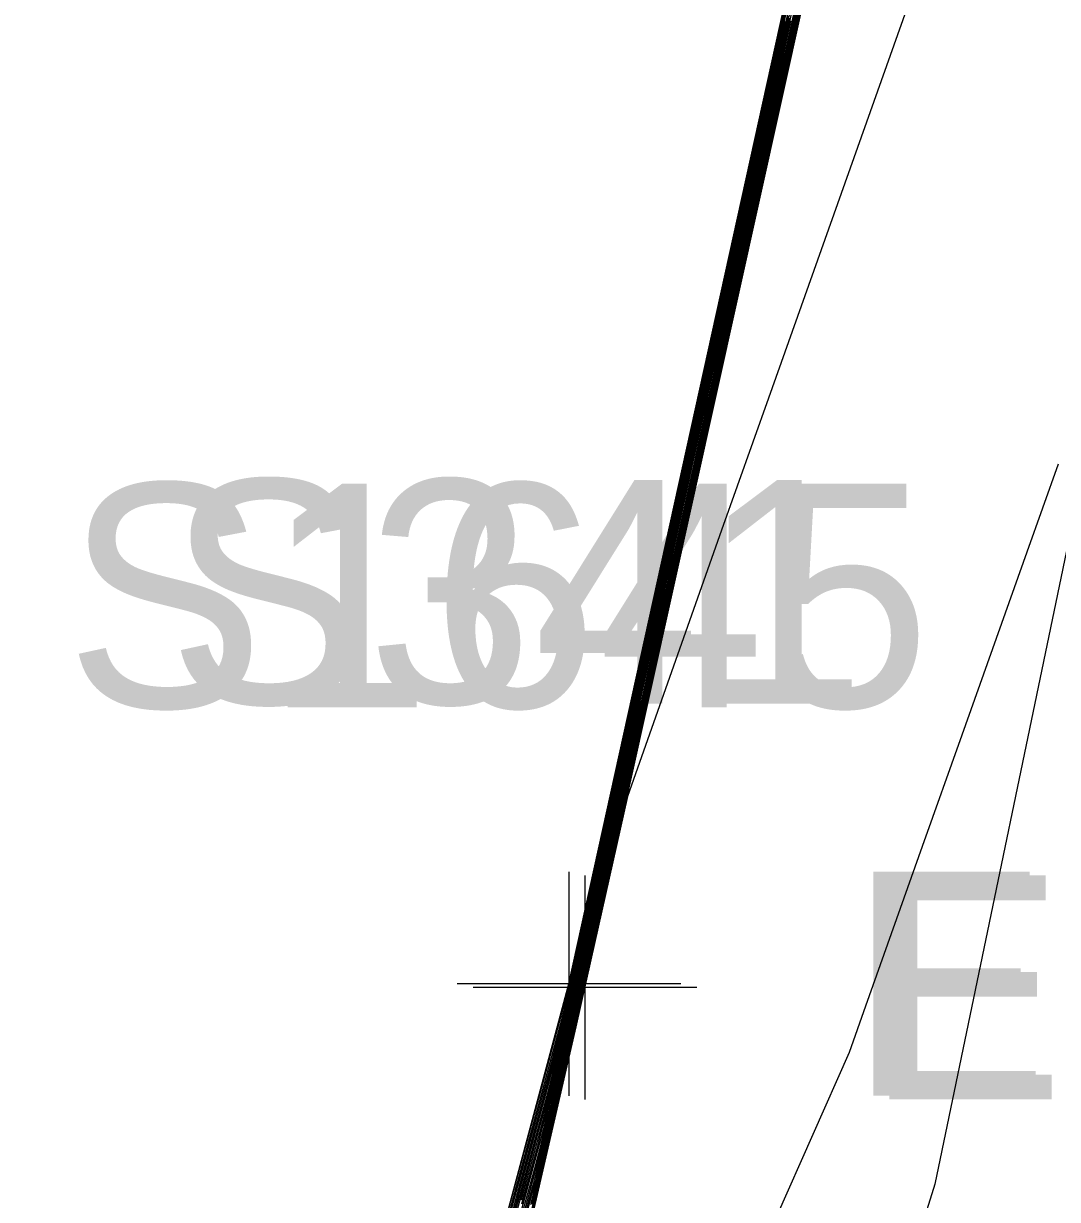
# Model space of a CAD drawing. Extents: x 1724534 to 1727318, y 657156 to 660047.
# Drawn here: x 1725572.57 to 1725591.05, y 659637.71 to 659658.72 of the extents above; entities that cross this region are included whole.
import ezdxf

# ---------------------------------------------------------------- set-up
doc = ezdxf.new("R2010")
doc.units = 0
for name, color, linetype in [('SURVEY - CONTOURS - Index with Text', 7, 'Continuous'), ('SURVEY - CONTOURS - Intermediate with optional Text', 7, 'Continuous'), ('SURVEY - DTM - Breaklines', 7, 'Continuous'), ('SURVEY - DTM - Breaklines - Points - Elevations', 7, 'Continuous'), ('SURVEY - DTM - Breaklines - Points - Locators', 7, 'Continuous'), ('SURVEY - DTM - Breaklines - Points - Numbers', 7, 'Continuous'), ('SURVEY - NON-TRANSPORTATION - Features', 7, 'Continuous'), ('SURVEY - NON-TRANSPORTATION - Features - Points - Elevations', 7, 'Continuous'), ('SURVEY - NON-TRANSPORTATION - Features - Points - Locators', 7, 'Continuous'), ('SURVEY - NON-TRANSPORTATION - Features - Points - Numbers', 7, 'Continuous'), ('SURVEY - UTILITIES - Fiber Optic Cable (Underground) with Text', 7, 'Continuous')]:
    doc.layers.add(name, color=color, linetype=linetype)

msp = doc.modelspace()

# ---------------------------------------------------------------- linework, layer by layer
at = {"layer": 'SURVEY - CONTOURS - Index with Text'}
for points in [[(1725580.952, 659636.477), (1725582.269, 659641.32), (1725582.298, 659641.43), (1725582.45, 659642.11), (1725587.77, 659666.17)], [(1725587.908, 659666.01), (1725585.853, 659656.743), (1725583.629, 659646.71), (1725583.425, 659645.789), (1725582.918, 659643.498), (1725582.482, 659641.546), (1725582.3, 659640.748), (1725582.059, 659639.704), (1725581.969, 659639.323), (1725581.881, 659638.964), (1725581.795, 659638.626), (1725581.711, 659638.309), (1725581.489, 659637.494)], [(1725586.735, 659660.334), (1725586.015, 659657.096), (1725585.814, 659656.188), (1725584.666, 659651.016), (1725584.447, 659650.033), (1725583.588, 659646.162), (1725582.694, 659642.136), (1725582.425, 659640.947), (1725581.819, 659638.325), (1725581.654, 659637.632)], [(1725581.334, 659637.399), (1725581.457, 659637.854), (1725581.814, 659639.164), (1725581.937, 659639.62), (1725582.038, 659640.006), (1725582.119, 659640.322), (1725582.178, 659640.567), (1725582.308, 659641.128), (1725582.357, 659641.34), (1725582.406, 659641.557), (1725582.455, 659641.777), (1725582.506, 659642.002), (1725582.64, 659642.605), (1725582.698, 659642.866), (1725582.771, 659643.197), (1725582.86, 659643.598), (1725582.964, 659644.068), (1725583.261, 659645.415), (1725583.373, 659645.919), (1725583.483, 659646.419), (1725583.593, 659646.916), (1725583.702, 659647.409), (1725583.992, 659648.72), (1725584.093, 659649.18), (1725584.181, 659649.577), (1725584.255, 659649.912), (1725584.316, 659650.183), (1725584.458, 659650.823), (1725584.518, 659651.093), (1725584.591, 659651.425), (1725584.678, 659651.817), (1725584.778, 659652.27), (1725585.063, 659653.56), (1725585.164, 659654.014), (1725585.251, 659654.409), (1725585.326, 659654.746), (1725585.387, 659655.023), (1725585.534, 659655.684), (1725585.595, 659655.96), (1725585.669, 659656.294), (1725585.756, 659656.684), (1725585.855, 659657.132), (1725586.135, 659658.401), (1725586.234, 659658.849)]]:
    msp.add_lwpolyline(points, dxfattribs=at)
at = {"layer": 'SURVEY - CONTOURS - Intermediate with optional Text'}
for points in [[(1725583.125, 659645.239), (1725587.761, 659666.212)], [(1725587.922, 659665.996), (1725584.773, 659651.8), (1725583.694, 659646.934), (1725583.577, 659646.402), (1725582.7, 659642.448), (1725582.397, 659641.104), (1725582.035, 659639.532), (1725581.939, 659639.124), (1725581.85, 659638.755), (1725581.767, 659638.427), (1725581.691, 659638.138), (1725581.496, 659637.422)], [(1725587.998, 659666.1), (1725585.808, 659656.238), (1725585.181, 659653.415), (1725584.856, 659651.951), (1725583.824, 659647.302), (1725583.69, 659646.697), (1725583.59, 659646.241), (1725582.67, 659642.1), (1725582.418, 659640.986), (1725581.849, 659638.525), (1725581.756, 659638.13), (1725581.682, 659637.831), (1725581.629, 659637.626)], [(1725579.259, 659630.16), (1725579.773, 659632.028), (1725579.807, 659632.157), (1725580.931, 659636.268), (1725581.038, 659636.668), (1725581.064, 659636.78), (1725581.278, 659637.578), (1725582.164, 659640.839), (1725582.274, 659641.257), (1725582.376, 659641.704), (1725587.709, 659665.819)], [(1725581.217, 659637.054), (1725581.451, 659637.926), (1725581.965, 659639.819), (1725582.07, 659640.214), (1725582.149, 659640.521), (1725582.202, 659640.74), (1725582.432, 659641.741), (1725582.908, 659643.89), (1725583.703, 659647.488), (1725587.766, 659665.837)], [(1725587.937, 659665.983), (1725584.959, 659652.565), (1725583.693, 659646.855), (1725583.029, 659643.855), (1725582.622, 659642.028), (1725582.404, 659641.065), (1725582.011, 659639.359), (1725581.909, 659638.924), (1725581.819, 659638.547), (1725581.739, 659638.228), (1725581.67, 659637.967), (1725581.502, 659637.349)], [(1725587.949, 659665.958), (1725585.852, 659656.511), (1725583.65, 659646.587), (1725583.608, 659646.397), (1725583.285, 659644.937), (1725582.765, 659642.597), (1725582.646, 659642.064), (1725582.528, 659641.54), (1725582.295, 659640.52), (1725581.879, 659638.724), (1725581.787, 659638.339), (1725581.711, 659638.029), (1725581.65, 659637.797), (1725581.509, 659637.277)], [(1725590.586, 659665.284), (1725585.882, 659652.029), (1725585.045, 659649.668), (1725583.36, 659644.915), (1725582.71, 659641.994), (1725582.439, 659640.801), (1725581.867, 659638.323), (1725581.729, 659637.726), (1725581.63, 659637.297)], [(1725577.566, 659623.842), (1725578.475, 659627.118), (1725578.497, 659627.2), (1725578.511, 659627.262), (1725578.888, 659628.634), (1725579.656, 659631.423), (1725579.766, 659631.835), (1725579.798, 659631.977), (1725579.904, 659632.374), (1725580.907, 659636.046), (1725580.984, 659636.335), (1725581.022, 659636.486), (1725581.072, 659636.703), (1725581.109, 659636.849), (1725581.292, 659637.533), (1725582.021, 659640.216), (1725582.209, 659640.92), (1725582.25, 659641.085), (1725582.408, 659641.778), (1725586.655, 659660.976)], [(1725586.902, 659661.012), (1725585.92, 659656.591), (1725584.769, 659651.408), (1725584.673, 659650.975), (1725582.718, 659642.171), (1725582.431, 659640.907), (1725581.789, 659638.125), (1725581.626, 659637.433)], [(1725586.609, 659659.616), (1725585.891, 659656.385), (1725585.664, 659655.361), (1725584.681, 659650.934), (1725584.445, 659649.875), (1725582.742, 659642.207), (1725582.438, 659640.868), (1725581.662, 659637.505)], [(1725581.349, 659637.355), (1725581.464, 659637.782), (1725581.793, 659638.993), (1725581.908, 659639.421), (1725582.007, 659639.797), (1725582.089, 659640.122), (1725582.154, 659640.394), (1725582.306, 659641.052), (1725582.363, 659641.301), (1725582.421, 659641.555), (1725582.479, 659641.813), (1725582.538, 659642.076), (1725582.695, 659642.784), (1725582.76, 659643.074), (1725582.835, 659643.415), (1725582.922, 659643.806), (1725583.019, 659644.247), (1725583.294, 659645.49), (1725583.397, 659645.955), (1725583.499, 659646.416), (1725583.6, 659646.875), (1725583.701, 659647.33), (1725583.968, 659648.54), (1725584.063, 659648.971), (1725584.149, 659649.359), (1725584.225, 659649.703), (1725584.292, 659650.003), (1725584.457, 659650.744), (1725584.523, 659651.043), (1725584.599, 659651.384), (1725584.683, 659651.767), (1725584.777, 659652.192), (1725585.04, 659653.381), (1725585.134, 659653.807), (1725585.22, 659654.193), (1725585.296, 659654.539), (1725585.364, 659654.844), (1725585.533, 659655.606), (1725585.601, 659655.91), (1725585.677, 659656.253), (1725585.761, 659656.635), (1725585.854, 659657.054), (1725586.113, 659658.223), (1725586.206, 659658.644), (1725586.291, 659659.028)], [(1725581.476, 659637.638), (1725581.752, 659638.651), (1725581.852, 659639.024), (1725581.944, 659639.381), (1725582.029, 659639.723), (1725582.106, 659640.049), (1725582.303, 659640.9), (1725582.377, 659641.222), (1725582.452, 659641.55), (1725582.527, 659641.885), (1725582.603, 659642.225), (1725582.806, 659643.141), (1725582.884, 659643.49), (1725583.131, 659644.604), (1725583.359, 659645.639), (1725583.53, 659646.411), (1725583.614, 659646.792), (1725583.698, 659647.172), (1725583.921, 659648.179), (1725584.004, 659648.554), (1725584.085, 659648.923), (1725584.166, 659649.286), (1725584.245, 659649.643), (1725584.455, 659650.586), (1725584.534, 659650.942), (1725584.613, 659651.302), (1725584.994, 659653.024), (1725585.076, 659653.393), (1725585.238, 659654.125), (1725585.319, 659654.487), (1725585.532, 659655.449), (1725585.613, 659655.811), (1725585.693, 659656.173), (1725585.773, 659656.535), (1725585.854, 659656.899), (1725586.068, 659657.869), (1725586.149, 659658.233), (1725586.229, 659658.598), (1725586.311, 659658.965)], [(1725581.306, 659637.488), (1725581.444, 659637.998), (1725581.855, 659639.506), (1725581.993, 659640.018), (1725582.101, 659640.423), (1725582.179, 659640.721), (1725582.226, 659640.912), (1725582.311, 659641.28), (1725582.343, 659641.419), (1725582.375, 659641.561), (1725582.408, 659641.705), (1725582.441, 659641.853), (1725582.529, 659642.248), (1725582.573, 659642.451), (1725582.642, 659642.762), (1725582.735, 659643.182), (1725582.852, 659643.711), (1725583.196, 659645.266), (1725583.324, 659645.847), (1725583.452, 659646.424), (1725583.579, 659646.998), (1725583.704, 659647.567), (1725584.039, 659649.08), (1725584.153, 659649.598), (1725584.245, 659650.014), (1725584.315, 659650.329), (1725584.363, 659650.543), (1725584.46, 659650.981), (1725584.507, 659651.194), (1725584.576, 659651.506), (1725584.667, 659651.917), (1725584.78, 659652.427), (1725585.109, 659653.917), (1725585.222, 659654.428), (1725585.314, 659654.842), (1725585.384, 659655.16), (1725585.433, 659655.38), (1725585.535, 659655.841), (1725585.584, 659656.06), (1725585.654, 659656.375), (1725585.744, 659656.783), (1725585.855, 659657.287), (1725586.18, 659658.755)], [(1725581.47, 659637.71), (1725581.773, 659638.822), (1725581.88, 659639.222), (1725581.976, 659639.589), (1725582.059, 659639.922), (1725582.13, 659640.222), (1725582.305, 659640.976), (1725582.37, 659641.262), (1725582.436, 659641.552), (1725582.503, 659641.849), (1725582.57, 659642.15), (1725582.751, 659642.962), (1725582.822, 659643.282), (1725582.899, 659643.632), (1725582.984, 659644.014), (1725583.075, 659644.425), (1725583.327, 659645.565), (1725583.421, 659645.99), (1725583.514, 659646.413), (1725583.607, 659646.833), (1725583.699, 659647.251), (1725583.944, 659648.359), (1725584.034, 659648.763), (1725584.117, 659649.141), (1725584.196, 659649.494), (1725584.269, 659649.823), (1725584.456, 659650.665), (1725584.528, 659650.992), (1725584.606, 659651.343), (1725584.689, 659651.717), (1725584.777, 659652.113), (1725585.017, 659653.202), (1725585.105, 659653.6), (1725585.189, 659653.977), (1725585.267, 659654.332), (1725585.341, 659654.666), (1725585.533, 659655.528), (1725585.607, 659655.861), (1725585.685, 659656.213), (1725585.767, 659656.585), (1725585.854, 659656.976), (1725586.09, 659658.046), (1725586.177, 659658.438), (1725586.26, 659658.813)], [(1725581.483, 659637.566), (1725581.732, 659638.48), (1725581.824, 659638.825), (1725581.913, 659639.172), (1725581.999, 659639.523), (1725582.083, 659639.877), (1725582.301, 659640.824), (1725582.384, 659641.183), (1725582.467, 659641.548), (1725582.551, 659641.92), (1725582.635, 659642.299), (1725582.862, 659643.319), (1725582.946, 659643.697), (1725583.186, 659644.782), (1725583.392, 659645.714), (1725583.545, 659646.408), (1725583.621, 659646.751), (1725583.697, 659647.092), (1725583.897, 659647.999), (1725583.974, 659648.345), (1725584.053, 659648.705), (1725584.136, 659649.077), (1725584.221, 659649.462), (1725584.454, 659650.507), (1725584.539, 659650.891), (1725584.621, 659651.261), (1725584.971, 659652.845), (1725585.047, 659653.186), (1725585.209, 659653.918), (1725585.296, 659654.308), (1725585.532, 659655.371), (1725585.618, 659655.761), (1725585.701, 659656.132), (1725585.779, 659656.486), (1725585.853, 659656.821), (1725586.046, 659657.691), (1725586.12, 659658.028), (1725586.199, 659658.384), (1725586.282, 659658.759)], [(1725591.056, 659650.847), (1725590.496, 659649.277), (1725589.336, 659646.009), (1725588.629, 659644.021), (1725587.618, 659641.17), (1725587.322, 659640.343), (1725586.025, 659637.409)]]:
    msp.add_lwpolyline(points, dxfattribs=at)
at = {"layer": 'SURVEY - DTM - Breaklines'}
msp.add_lwpolyline([(1725548.52, 659521.481), (1725556.845, 659545.065), (1725562.116, 659569.482), (1725564.828, 659594.513), (1725575.937, 659617.765), (1725582.317, 659641.569), (1725587.744, 659666.22), (1725593.428, 659690.724), (1725599.084, 659714.698), (1725604.574, 659739.361), (1725605.919, 659744.429), (1725611.764, 659762.844), (1725613.112, 659786.858), (1725615.798, 659788.854), (1725620.104, 659809.038)], dxfattribs=at)
at = {"layer": 'SURVEY - DTM - Breaklines - Points - Locators'}
for p, q in [((1725582.317, 659643.569), (1725582.317, 659639.569)), ((1725584.317, 659641.569), (1725580.317, 659641.569))]:
    msp.add_line(p, q, dxfattribs=at)
at = {"layer": 'SURVEY - NON-TRANSPORTATION - Features'}
msp.add_lwpolyline([(1725569.664, 659593.303), (1725577.056, 659617.422), (1725582.603, 659641.503), (1725588.069, 659666.147), (1725593.908, 659690.609), (1725599.872, 659714.501), (1725606.018, 659738.998), (1725607.394, 659744.026), (1725612.585, 659762.615), (1725617.711, 659786.227), (1725616.679, 659788.487), (1725620.281, 659809.007)], dxfattribs=at)
at = {"layer": 'SURVEY - NON-TRANSPORTATION - Features - Points - Locators'}
for p, q in [((1725582.603, 659643.503), (1725582.603, 659639.503)), ((1725584.603, 659641.503), (1725580.603, 659641.503))]:
    msp.add_line(p, q, dxfattribs=at)
at = {"layer": 'SURVEY - UTILITIES - Fiber Optic Cable (Underground) with Text'}
msp.add_lwpolyline([(1725620.739, 659775.717), (1725611.515, 659729.876), (1725595.678, 659670.817), (1725588.852, 659637.987), (1725579.945, 659608.985), (1725572.052, 659574.699), (1725561.954, 659530.586), (1725538.949, 659448.715), (1725526.808, 659392.271), (1725505.744, 659313.434), (1725493.556, 659248.407)], dxfattribs=at)

# ---------------------------------------------------------------- texts
at = {"layer": 'SURVEY - DTM - Breaklines - Points - Elevations'}
msp.add_text('EL-565.81', height=4, dxfattribs=at).set_placement((1725587.317, 659639.569))
at = {"layer": 'SURVEY - DTM - Breaklines - Points - Numbers'}
msp.add_text('S341', height=4, dxfattribs=at).set_placement((1725575.139, 659646.569))
at = {"layer": 'SURVEY - NON-TRANSPORTATION - Features - Points - Elevations'}
msp.add_text('EL-546.92', height=4, dxfattribs=at).set_placement((1725587.603, 659639.503))
at = {"layer": 'SURVEY - NON-TRANSPORTATION - Features - Points - Numbers'}
msp.add_text('S1645', height=4, dxfattribs=at).set_placement((1725573.315, 659646.503))

doc.saveas('drawing.dxf')
